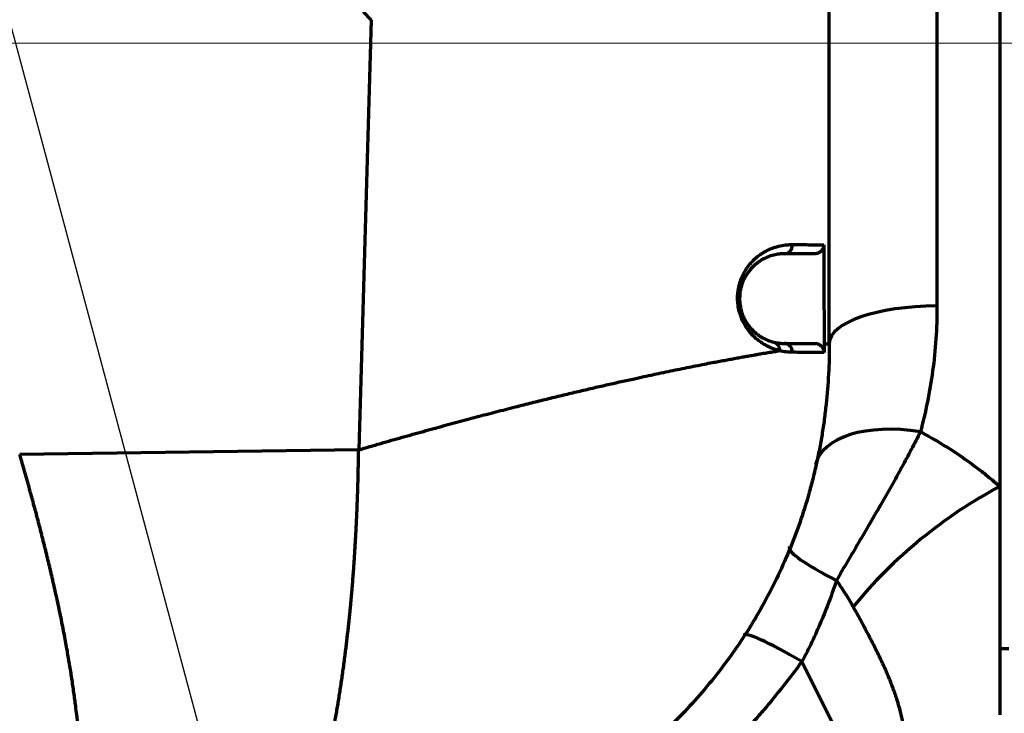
# Model space of a CAD drawing. Header units: millimetres. Extents: x -170 to 6906, y -2212 to 4257.
# Tile 318 of 440: x 4908 to 5017, y 3293 to 3370. Entities that reach past the tile are written whole.
import ezdxf

# ---------------------------------------------------------------- set-up
doc = ezdxf.new("R2010")
doc.units = ezdxf.units.MM
doc.layers.add('1', color=7, linetype='Continuous', true_color=0xffffff)
doc.styles.add('PC_TEXTSTYLE', font='ISOCP.SHX', dxfattribs={"width": 0.707, "bigfont": 'GBCBIG.SHX'})
doc.dimstyles.new('GB_DIMSTYLE', dxfattribs={"dimtxt": 50, "dimasz": 40, "dimexe": 1, "dimexo": 0, "dimgap": 1.5, "dimtad": 1, "dimdec": 1, "dimdsep": 46, "dimtxsty": 'PC_TEXTSTYLE', "dimcen": 0, "dimclrd": 256, "dimclrt": 3, "dimadec": 1, "dimazin": 2, "dimtp": 0.1, "dimtm": 0.1, "dimtfac": 0.71, "dimtdec": 1, "dimtmove": 0, "dimatfit": 3, "dimfxl": 1, "dimtfill": 1, "dimarcsym": 0})

# ---------------------------------------------------------------- blocks, each defined once
blk = doc.blocks.new('*D25')
at = {"color": 0, "lineweight": -2, "transparency": 16777216}
blk.add_line((4947.38, 3217.26), (4828.36, 3661.45), dxfattribs=at)
at = {"lineweight": -2, "transparency": 16777216}
blk.add_arc((5091.35, 2679.97), 1015.1, 107.25788, 142.74212, dxfattribs=at)
at = {"lineweight": 18, "transparency": 16777216}
for points in [[(4788.34, 3655.78), (4792.05, 3642.97), (4828.62, 3660.48)], [(4288.8, 3290.59), (4278.03, 3298.45), (4259.83, 3262.21)]]:
    blk.add_solid(points, dxfattribs=at)
at = {"layer": 'Defpoints', "color": 0, "lineweight": 18, "transparency": 16777216}
for p in [(3750.2, 3619.05), (4609.58, 3573.46), (4947.38, 3217.26), (4635.7, 2999.02), (5227.16, 2173.1)]:
    blk.add_point(p, dxfattribs=at)
at = {"color": 3, "lineweight": 18, "transparency": 16777216, "insert": (4493.91, 3533.2), "char_height": 50, "attachment_point": 5, "rotation": 35, "style": 'PC_TEXTSTYLE', "bg_fill": 3, "box_fill_scale": 1.1, "bg_fill_color": 256, "bg_fill_true_color": 13158600, "bg_fill_transparency": 0}
blk.add_mtext('40°', dxfattribs=at)
blk = doc.blocks.new('*D33')
at = {"color": 0, "lineweight": -2, "transparency": 16777216}
for p, q in [((4751.82, 3164.86), (4751.82, 3764.77)), ((5832.83, 3367.25), (5832.83, 3764.77))]:
    blk.add_line(p, q, dxfattribs=at)
at = {"lineweight": -2, "transparency": 16777216}
blk.add_line((4791.82, 3763.77), (5792.83, 3763.77), dxfattribs=at)
at = {"lineweight": 18, "transparency": 16777216}
for points in [[(4791.82, 3770.44), (4791.82, 3757.1), (4751.82, 3763.77)], [(5792.83, 3770.44), (5792.83, 3757.1), (5832.83, 3763.77)]]:
    blk.add_solid(points, dxfattribs=at)
at = {"layer": 'Defpoints', "color": 0, "lineweight": 18, "transparency": 16777216}
for p in [(5832.83, 3763.77), (5832.83, 3367.25), (4751.82, 3164.86)]:
    blk.add_point(p, dxfattribs=at)
at = {"color": 3, "lineweight": 18, "transparency": 16777216, "insert": (5292.33, 3790.27), "char_height": 50, "attachment_point": 5, "style": 'PC_TEXTSTYLE', "bg_fill": 3, "box_fill_scale": 1.1, "bg_fill_color": 256, "bg_fill_true_color": 13158600, "bg_fill_transparency": 0}
blk.add_mtext('1081', dxfattribs=at)
blk = doc.blocks.new('*D38')
at = {"color": 0, "lineweight": -2, "transparency": 16777216}
for p, q in [((4755.3, 4257.34), (6889.03, 4257.34)), ((4772.44, 1877.86), (6889.03, 1877.86))]:
    blk.add_line(p, q, dxfattribs=at)
at = {"lineweight": -2, "transparency": 16777216}
blk.add_line((6888.03, 1917.86), (6888.03, 4217.34), dxfattribs=at)
at = {"lineweight": 18, "transparency": 16777216}
for points in [[(6881.36, 4217.34), (6894.7, 4217.34), (6888.03, 4257.34)], [(6881.36, 1917.86), (6894.7, 1917.86), (6888.03, 1877.86)]]:
    blk.add_solid(points, dxfattribs=at)
at = {"layer": 'Defpoints', "color": 0, "lineweight": 18, "transparency": 16777216}
for p in [(4755.3, 4257.34), (6888.03, 4257.34), (4772.44, 1877.86)]:
    blk.add_point(p, dxfattribs=at)
at = {"color": 3, "lineweight": 18, "transparency": 16777216, "insert": (6861.53, 3067.6), "char_height": 50, "attachment_point": 5, "rotation": 90, "style": 'PC_TEXTSTYLE', "bg_fill": 3, "box_fill_scale": 1.1, "bg_fill_color": 256, "bg_fill_true_color": 13158600, "bg_fill_transparency": 0}
blk.add_mtext('2379.5', dxfattribs=at)

msp = doc.modelspace()

# ---------------------------------------------------------------- linework, layer by layer
at = {"color": 4, "lineweight": 18}
msp.add_line((5832.82, 3367.32), (4751.82, 3367.32), dxfattribs=at)
at = {"lineweight": 18}
for centre, radius, start, end in [((4755.3, 2404.86), 1852.47, 311.27438, 162.6537), ((3985.04, 2522.61), 1121.3, 16.0558, 102.08898)]:
    msp.add_arc(centre, radius, start, end, dxfattribs=at)
at = {"layer": '1', "color": 0, "linetype": 'Continuous', "lineweight": 70}
for p, q in [((5016.82, 3441.86), (5016.82, 3317.91)), ((4997.82, 3333.86), (4997.82, 3376.86)), ((5009.82, 3375.24), (5009.82, 3338.04)), ((4946.77, 3369.95), (4945.89, 3370.84)), ((4946.77, 3369.95), (4945.37, 3322)), ((4997.82, 3333.86), (4997.82, 3333.86)), ((4945.37, 3322), (4907.59, 3321.49)), ((5016.82, 3317.91), (5016.82, 3292.47)), ((5016.82, 3299.86), (5017.82, 3299.86)), ((5002.97, 3282), (4994.77, 3298.4))]:
    msp.add_line(p, q, dxfattribs=at)
for centre, major_axis, ratio, start_param, end_param in [((4992.82, 3344.86), (0, -1), 0.879618, 0, 1.592285), ((5009.82, 3333.86), (-12, 0), 0.348315, 4.712389, 6.283185), ((4992.82, 3332.86), (0, 1), 0.889173, 4.727004, 6.283185), ((5007.97, 3317.64), (-11.69, 2.7), 0.520632, 4.832176, 6.283185), ((5016.82, 3300.84), (21.51, 17.92), 0.508794, 1.169837, 1.943916), ((5004.49, 3306.66), (-11.11, 4.53), 0.140848, 0, 1.0722), ((4998.33, 3294.84), (-10.08, 6.5), 0.097236, 5.135634, 6.283185)]:
    msp.add_ellipse(centre, major_axis=major_axis, ratio=ratio, start_param=start_param, end_param=end_param, dxfattribs=at)
for points, degree, knots in [([(4992.27, 3333.06), (4992.14, 3333.09), (4992.01, 3333.13), (4991.75, 3333.21), (4991.62, 3333.26), (4991.35, 3333.36), (4991.22, 3333.42), (4990.95, 3333.55), (4990.81, 3333.62), (4990.6, 3333.73), (4990.53, 3333.78), (4990.39, 3333.86), (4990.32, 3333.91), (4990.11, 3334.05), (4989.98, 3334.15), (4989.7, 3334.37), (4989.56, 3334.49), (4989.4, 3334.66), (4989.36, 3334.69), (4989.29, 3334.76), (4989.19, 3334.86), (4989.1, 3334.97), (4988.9, 3335.2), (4988.78, 3335.36), (4988.6, 3335.62), (4988.54, 3335.71), (4988.45, 3335.85), (4988.42, 3335.9), (4988.37, 3335.99), (4988.34, 3336.04), (4988.21, 3336.29), (4988.11, 3336.5), (4987.97, 3336.84), (4987.93, 3336.95), (4987.88, 3337.13), (4987.86, 3337.18), (4987.83, 3337.27), (4987.82, 3337.3), (4987.8, 3337.36), (4987.8, 3337.4), (4987.73, 3337.67), (4987.68, 3337.92), (4987.63, 3338.29), (4987.62, 3338.42), (4987.61, 3338.58), (4987.6, 3338.62), (4987.6, 3338.68), (4987.6, 3338.71), (4987.6, 3338.81), (4987.6, 3338.87), (4987.6, 3339.07), (4987.6, 3339.19), (4987.62, 3339.45), (4987.63, 3339.57), (4987.66, 3339.76), (4987.67, 3339.82), (4987.69, 3339.94), (4987.7, 3340), (4987.73, 3340.18), (4987.76, 3340.3), (4987.85, 3340.65), (4987.92, 3340.87), (4988.03, 3341.14), (4988.05, 3341.19), (4988.1, 3341.29), (4988.12, 3341.34), (4988.19, 3341.5), (4988.24, 3341.59), (4988.39, 3341.88), (4988.49, 3342.05), (4988.66, 3342.3), (4988.72, 3342.39), (4988.81, 3342.5), (4988.84, 3342.54), (4988.9, 3342.62), (4988.93, 3342.66), (4989.09, 3342.84), (4989.21, 3342.98), (4989.47, 3343.24), (4989.6, 3343.36), (4989.87, 3343.58), (4990, 3343.68), (4990.27, 3343.87), (4990.41, 3343.96), (4990.58, 3344.06), (4990.61, 3344.08), (4990.68, 3344.12), (4990.79, 3344.17), (4990.89, 3344.23), (4991.09, 3344.33), (4991.23, 3344.39), (4991.64, 3344.55), (4991.91, 3344.63), (4992.44, 3344.77), (4992.7, 3344.81), (4993.08, 3344.86), (4993.21, 3344.87), (4993.4, 3344.88), (4993.46, 3344.88), (4993.58, 3344.88), (4993.64, 3344.88), (4993.7, 3344.88)], 3, [0, 0, 0, 0, 0.03125, 0.03125, 0.0625, 0.0625, 0.09375, 0.09375, 0.125, 0.125, 0.140625, 0.140625, 0.15625, 0.15625, 0.1875, 0.1875, 0.21875, 0.21875, 0.226563, 0.226563, 0.234375, 0.25, 0.25, 0.28125, 0.28125, 0.296875, 0.296875, 0.304688, 0.304688, 0.3125, 0.3125, 0.34375, 0.34375, 0.359375, 0.359375, 0.367188, 0.367188, 0.371094, 0.371094, 0.375, 0.375, 0.40625, 0.40625, 0.421875, 0.421875, 0.425781, 0.425781, 0.429688, 0.429688, 0.4375, 0.4375, 0.453125, 0.453125, 0.46875, 0.46875, 0.476563, 0.476563, 0.484375, 0.484375, 0.5, 0.5, 0.53125, 0.53125, 0.539063, 0.539063, 0.546875, 0.546875, 0.5625, 0.5625, 0.59375, 0.59375, 0.609375, 0.609375, 0.617188, 0.617188, 0.625, 0.625, 0.65625, 0.65625, 0.6875, 0.6875, 0.71875, 0.71875, 0.75, 0.75, 0.757813, 0.757813, 0.765625, 0.78125, 0.78125, 0.8125, 0.8125, 0.875, 0.875, 0.9375, 0.9375, 0.96875, 0.96875, 0.984375, 0.984375, 1, 1, 1, 1]), ([(4993.7, 3344.88), (4993.89, 3344.88), (4994.08, 3344.88), (4994.35, 3344.88), (4994.44, 3344.88), (4994.62, 3344.88), (4994.71, 3344.88), (4995.13, 3344.88), (4995.45, 3344.87), (4996.05, 3344.87), (4996.32, 3344.87), (4996.68, 3344.87), (4996.8, 3344.87), (4997.01, 3344.87), (4997.11, 3344.87), (4997.2, 3344.86)], 3, [0, 0, 0, 0, 0.125, 0.125, 0.1875, 0.1875, 0.25, 0.25, 0.5, 0.5, 0.75, 0.75, 0.875, 0.875, 1, 1, 1, 1]), ([(4997.2, 3344.86), (4997.21, 3344.8), (4997.2, 3344.73), (4997.18, 3344.63), (4997.17, 3344.6), (4997.16, 3344.55), (4997.15, 3344.54), (4997.14, 3344.51), (4997.13, 3344.49), (4997.1, 3344.42), (4997.07, 3344.36), (4997.02, 3344.29), (4997.01, 3344.28), (4996.99, 3344.25), (4996.98, 3344.24), (4996.95, 3344.2), (4996.92, 3344.17), (4996.85, 3344.1), (4996.8, 3344.06), (4996.69, 3343.99), (4996.63, 3343.96), (4996.54, 3343.92), (4996.51, 3343.91), (4996.44, 3343.89), (4996.41, 3343.89), (4996.31, 3343.87), (4996.24, 3343.86), (4996.18, 3343.86)], 3, [0, 0, 0, 0, 0.125, 0.125, 0.1875, 0.1875, 0.21875, 0.21875, 0.25, 0.25, 0.375, 0.375, 0.40625, 0.40625, 0.4375, 0.4375, 0.5, 0.5, 0.625, 0.625, 0.75, 0.75, 0.8125, 0.8125, 0.875, 0.875, 1, 1, 1, 1]), ([(4992.82, 3343.86), (4992.73, 3343.86), (4992.63, 3343.86), (4992.44, 3343.85), (4992.34, 3343.84), (4992.04, 3343.8), (4991.84, 3343.77), (4991.42, 3343.67), (4991.21, 3343.6), (4990.89, 3343.47), (4990.78, 3343.43), (4990.56, 3343.32), (4990.45, 3343.27), (4990.29, 3343.17), (4990.24, 3343.14), (4990.13, 3343.07), (4990.07, 3343.04), (4989.91, 3342.92), (4989.8, 3342.84), (4989.58, 3342.67), (4989.48, 3342.58), (4989.27, 3342.38), (4989.16, 3342.27), (4989.01, 3342.09), (4988.96, 3342.03), (4988.86, 3341.91), (4988.81, 3341.84), (4988.66, 3341.64), (4988.57, 3341.49), (4988.44, 3341.26), (4988.4, 3341.19), (4988.31, 3341.02), (4988.27, 3340.94), (4988.23, 3340.83), (4988.22, 3340.8), (4988.2, 3340.76), (4988.19, 3340.74), (4988.16, 3340.67), (4988.14, 3340.62), (4988.09, 3340.48), (4988.06, 3340.38), (4988, 3340.19), (4987.98, 3340.09), (4987.94, 3339.93), (4987.93, 3339.88), (4987.91, 3339.77), (4987.9, 3339.72), (4987.87, 3339.55), (4987.86, 3339.44), (4987.84, 3339.22), (4987.83, 3339.1), (4987.82, 3338.93), (4987.82, 3338.85), (4987.83, 3338.76), (4987.83, 3338.7), (4987.83, 3338.67), (4987.83, 3338.53), (4987.84, 3338.41), (4987.87, 3338.18), (4987.89, 3338.07), (4987.92, 3337.9), (4987.93, 3337.84), (4987.95, 3337.73), (4987.97, 3337.68), (4987.99, 3337.6), (4987.99, 3337.57), (4988.01, 3337.51), (4988.02, 3337.49), (4988.04, 3337.41), (4988.06, 3337.35), (4988.11, 3337.2), (4988.14, 3337.1), (4988.22, 3336.91), (4988.26, 3336.81), (4988.35, 3336.63), (4988.39, 3336.54), (4988.49, 3336.37), (4988.54, 3336.29), (4988.63, 3336.13), (4988.68, 3336.06), (4988.84, 3335.84), (4988.94, 3335.71), (4989.1, 3335.52), (4989.16, 3335.46), (4989.24, 3335.38), (4989.27, 3335.35), (4989.32, 3335.29), (4989.35, 3335.27), (4989.49, 3335.13), (4989.6, 3335.04), (4989.82, 3334.86), (4989.93, 3334.78), (4990.1, 3334.67), (4990.16, 3334.63), (4990.24, 3334.58), (4990.27, 3334.56), (4990.32, 3334.53), (4990.35, 3334.52), (4990.49, 3334.44), (4990.6, 3334.38), (4990.82, 3334.28), (4990.92, 3334.24), (4991.13, 3334.16), (4991.24, 3334.12), (4991.45, 3334.05), (4991.55, 3334.03), (4991.65, 3334)], 3, [0, 0, 0, 0, 0.03125, 0.03125, 0.0625, 0.0625, 0.125, 0.125, 0.1875, 0.1875, 0.21875, 0.21875, 0.25, 0.25, 0.265625, 0.265625, 0.28125, 0.28125, 0.3125, 0.3125, 0.34375, 0.34375, 0.375, 0.375, 0.390625, 0.390625, 0.40625, 0.40625, 0.4375, 0.4375, 0.453125, 0.453125, 0.46875, 0.46875, 0.472656, 0.472656, 0.476562, 0.476562, 0.484375, 0.484375, 0.5, 0.5, 0.515625, 0.515625, 0.523437, 0.523437, 0.53125, 0.53125, 0.546875, 0.546875, 0.5625, 0.5625, 0.570312, 0.574219, 0.574219, 0.578125, 0.578125, 0.59375, 0.59375, 0.609375, 0.609375, 0.617187, 0.617187, 0.625, 0.625, 0.628906, 0.628906, 0.632812, 0.632812, 0.640625, 0.640625, 0.65625, 0.65625, 0.671875, 0.671875, 0.6875, 0.6875, 0.703125, 0.703125, 0.71875, 0.71875, 0.75, 0.75, 0.765625, 0.765625, 0.773437, 0.773437, 0.78125, 0.78125, 0.8125, 0.8125, 0.84375, 0.84375, 0.859375, 0.859375, 0.867187, 0.867187, 0.875, 0.875, 0.90625, 0.90625, 0.9375, 0.9375, 0.96875, 0.96875, 1, 1, 1, 1]), ([(4996.18, 3343.86), (4996.09, 3343.86), (4995.99, 3343.86), (4995.78, 3343.86), (4995.67, 3343.86), (4995.31, 3343.86), (4995.05, 3343.86), (4994.49, 3343.86), (4994.18, 3343.86), (4993.53, 3343.86), (4993.19, 3343.86), (4992.82, 3343.86)], 3, [0, 0, 0, 0, 0.125, 0.125, 0.25, 0.25, 0.5, 0.5, 0.75, 0.75, 1, 1, 1, 1]), ([(5009.82, 3338.04), (5009.82, 3336.8), (5009.78, 3335.57), (5009.62, 3333.16), (5009.5, 3331.97), (5009.18, 3329.64), (5008.98, 3328.49), (5008.53, 3326.22), (5008.27, 3325.11), (5007.97, 3324.01)], 3, [0, 0, 0, 0, 0.25, 0.25, 0.5, 0.5, 0.75, 0.75, 1, 1, 1, 1]), ([(4997.82, 3333.86), (4997.82, 3331.59), (4997.71, 3329.33), (4997.43, 3326.8), (4997.4, 3326.52), (4997.33, 3325.96), (4997.3, 3325.67), (4997.18, 3324.83), (4997.1, 3324.27), (4996.83, 3322.6), (4996.61, 3321.49), (4996.24, 3319.83), (4996.05, 3319.01), (4995.83, 3318.18), (4995.72, 3317.77), (4995.68, 3317.64), (4995.61, 3317.36), (4995.27, 3316.14), (4994.55, 3313.85), (4993.75, 3311.75), (4992.89, 3309.68), (4992.43, 3308.65), (4991.45, 3306.63), (4990.93, 3305.63), (4990.11, 3304.16), (4989.83, 3303.67), (4989.47, 3303.06), (4989.39, 3302.94), (4989.25, 3302.7), (4989.17, 3302.57), (4988.95, 3302.21), (4988.8, 3301.97), (4988.04, 3300.78), (4987.41, 3299.85), (4986.1, 3298.03), (4984.74, 3296.25), (4982.55, 3293.71), (4980.22, 3291.29), (4978.57, 3289.76), (4977.3, 3288.65), (4976.87, 3288.28), (4976.32, 3287.83), (4976.22, 3287.74), (4976, 3287.56), (4975.67, 3287.29), (4975.33, 3287.03), (4975.11, 3286.85)], 3, [0, 0, 0, 0, 0.125, 0.125, 0.140625, 0.140625, 0.15625, 0.15625, 0.1875, 0.1875, 0.25, 0.25, 0.28125, 0.296875, 0.296875, 0.304687, 0.304687, 0.3125, 0.375, 0.4375, 0.4375, 0.5, 0.5, 0.5625, 0.5625, 0.59375, 0.59375, 0.601562, 0.601562, 0.609375, 0.609375, 0.625, 0.625, 0.6875, 0.6875, 0.75, 0.8125, 0.875, 0.9375, 0.9375, 0.96875, 0.96875, 0.976563, 0.976563, 0.984375, 1, 1, 1, 1]), ([(4991.65, 3334), (4991.69, 3333.99), (4991.74, 3333.98), (4991.83, 3333.94), (4991.87, 3333.91), (4991.95, 3333.85), (4991.98, 3333.82), (4992.05, 3333.75), (4992.08, 3333.71), (4992.14, 3333.63), (4992.16, 3333.58), (4992.21, 3333.49), (4992.22, 3333.44), (4992.25, 3333.33), (4992.26, 3333.28), (4992.27, 3333.17), (4992.28, 3333.12), (4992.27, 3333.06)], 3, [0, 0, 0, 0, 0.125, 0.125, 0.25, 0.25, 0.375, 0.375, 0.5, 0.5, 0.625, 0.625, 0.75, 0.75, 0.875, 0.875, 1, 1, 1, 1]), ([(4991.65, 3334), (4991.86, 3333.95), (4992.06, 3333.92), (4992.35, 3333.88), (4992.45, 3333.88), (4992.64, 3333.86), (4992.73, 3333.86), (4992.82, 3333.86)], 3, [0, 0, 0, 0, 0.5, 0.5, 0.75, 0.75, 1, 1, 1, 1]), ([(4992.82, 3333.86), (4993.19, 3333.86), (4993.54, 3333.86), (4994.04, 3333.86), (4994.2, 3333.86), (4994.43, 3333.86), (4994.5, 3333.86), (4994.65, 3333.86), (4994.73, 3333.86), (4995.08, 3333.86), (4995.35, 3333.86), (4995.7, 3333.86), (4995.81, 3333.86), (4996.02, 3333.86), (4996.12, 3333.86), (4996.21, 3333.86)], 3, [0, 0, 0, 0, 0.25, 0.25, 0.375, 0.375, 0.4375, 0.4375, 0.5, 0.5, 0.75, 0.75, 0.875, 0.875, 1, 1, 1, 1]), ([(4996.21, 3333.86), (4996.28, 3333.86), (4996.34, 3333.86), (4996.44, 3333.84), (4996.47, 3333.83), (4996.54, 3333.81), (4996.57, 3333.8), (4996.66, 3333.76), (4996.72, 3333.73), (4996.8, 3333.68), (4996.83, 3333.66), (4996.88, 3333.61), (4996.91, 3333.59), (4996.98, 3333.52), (4997.02, 3333.47), (4997.08, 3333.39), (4997.1, 3333.36), (4997.13, 3333.3), (4997.16, 3333.24), (4997.18, 3333.18), (4997.2, 3333.13), (4997.2, 3333.12), (4997.21, 3333.08), (4997.21, 3333.07), (4997.23, 3332.98), (4997.23, 3332.92), (4997.23, 3332.85)], 3, [0, 0, 0, 0, 0.125, 0.125, 0.1875, 0.1875, 0.25, 0.25, 0.375, 0.375, 0.4375, 0.4375, 0.5, 0.5, 0.625, 0.625, 0.6875, 0.6875, 0.75, 0.8125, 0.8125, 0.84375, 0.84375, 0.875, 0.875, 1, 1, 1, 1]), ([(4997.24, 3333.79), (4997.24, 3333.79), (4997.26, 3333.79), (4997.27, 3333.79), (4997.29, 3333.8), (4997.31, 3333.8), (4997.33, 3333.8), (4997.35, 3333.8), (4997.36, 3333.81), (4997.38, 3333.81), (4997.4, 3333.81), (4997.42, 3333.81), (4997.43, 3333.81), (4997.45, 3333.82), (4997.47, 3333.82), (4997.49, 3333.82), (4997.5, 3333.82), (4997.52, 3333.82), (4997.53, 3333.83), (4997.55, 3333.83), (4997.57, 3333.83), (4997.58, 3333.83), (4997.6, 3333.83), (4997.63, 3333.84), (4997.66, 3333.84), (4997.69, 3333.84), (4997.72, 3333.85), (4997.74, 3333.85), (4997.75, 3333.85), (4997.77, 3333.85), (4997.78, 3333.85), (4997.79, 3333.85), (4997.8, 3333.85), (4997.81, 3333.86), (4997.82, 3333.86), (4997.82, 3333.86), (4997.82, 3333.86), (4997.82, 3333.86), (4997.82, 3333.86), (4997.82, 3333.86)], 3, [0, 0, 0, 0, 0.01701, 0.034215, 0.051613, 0.069203, 0.086982, 0.10495, 0.123105, 0.141444, 0.159966, 0.17867, 0.197553, 0.216614, 0.23585, 0.255261, 0.274844, 0.294597, 0.314518, 0.334606, 0.354858, 0.375273, 0.395848, 0.446555, 0.495395, 0.542402, 0.587609, 0.631045, 0.672743, 0.712731, 0.751038, 0.78769, 0.822714, 0.856136, 0.887978, 0.918265, 0.947017, 0.974255, 1, 1, 1, 1]), ([(4993.71, 3332.88), (4993.6, 3332.88), (4993.48, 3332.88), (4993.25, 3332.9), (4993.13, 3332.91), (4992.77, 3332.95), (4992.53, 3333), (4992.27, 3333.06)], 3, [0, 0, 0, 0, 0.25, 0.25, 0.5, 0.5, 1, 1, 1, 1]), ([(4997.23, 3332.85), (4997.14, 3332.85), (4997.04, 3332.85), (4996.83, 3332.85), (4996.72, 3332.85), (4996.47, 3332.86), (4996.34, 3332.86), (4996.07, 3332.86), (4995.93, 3332.86), (4995.7, 3332.86), (4995.63, 3332.86), (4995.47, 3332.86), (4995.39, 3332.86), (4995.15, 3332.86), (4994.98, 3332.87), (4994.47, 3332.87), (4994.1, 3332.87), (4993.71, 3332.88)], 3, [0, 0, 0, 0, 0.125, 0.125, 0.25, 0.25, 0.375, 0.375, 0.5, 0.5, 0.5625, 0.5625, 0.625, 0.625, 0.75, 0.75, 1, 1, 1, 1]), ([(5007.97, 3324.01), (5007.65, 3323.37), (5007.31, 3322.71), (5006.61, 3321.39), (5006.25, 3320.73), (5005.51, 3319.37), (5005.14, 3318.69), (5004.36, 3317.31), (5003.96, 3316.61), (5003.5, 3315.81), (5003.45, 3315.72), (5003.35, 3315.55), (5003.3, 3315.46), (5003.15, 3315.19), (5002.84, 3314.66), (5002.53, 3314.13), (5001.91, 3313.07), (5001.08, 3311.66), (5000.26, 3310.26), (4999.43, 3308.85), (4999.02, 3308.15), (4998.61, 3307.45)], 3, [0, 0, 0, 0, 0.125, 0.125, 0.25, 0.25, 0.375, 0.375, 0.5, 0.5, 0.515625, 0.515625, 0.53125, 0.53125, 0.5625, 0.625, 0.625, 0.75, 0.875, 0.875, 1, 1, 1, 1]), ([(5007.97, 3324.01), (5008.8, 3323.58), (5009.6, 3323.12), (5011.16, 3322.17), (5011.92, 3321.68), (5013.4, 3320.66), (5014.11, 3320.13), (5015.15, 3319.32), (5015.49, 3319.04), (5016, 3318.62), (5016.25, 3318.41), (5016.5, 3318.2), (5016.66, 3318.06), (5016.74, 3317.98), (5016.82, 3317.91)], 3, [0, 0, 0, 0, 0.25, 0.25, 0.5, 0.5, 0.75, 0.75, 0.875, 0.875, 0.9375, 0.96875, 0.96875, 1, 1, 1, 1]), ([(4940.26, 3280.87), (4940.49, 3281.68), (4940.99, 3283.52), (4941.79, 3286.77), (4942.74, 3291.33), (4943.73, 3297.62), (4944.42, 3303.66), (4944.84, 3308.77), (4945.07, 3312.57), (4945.21, 3315.69), (4945.29, 3318.04), (4945.33, 3319.85), (4945.35, 3321.07), (4945.36, 3321.69), (4945.37, 3322)], 5, [0, 0, 0, 0, 0, 0, 0.18143, 0.386072, 0.590715, 0.693036, 0.795357, 0.846518, 0.897679, 0.948839, 0.97442, 1, 1, 1, 1, 1, 1]), ([(4911.9, 3273.93), (4911.91, 3273.93), (4911.91, 3273.93), (4911.93, 3273.95), (4911.97, 3273.99), (4912.05, 3274.08), (4912.14, 3274.18), (4912.25, 3274.31), (4912.36, 3274.47), (4912.49, 3274.66), (4912.62, 3274.87), (4912.75, 3275.12), (4912.88, 3275.38), (4913.01, 3275.66), (4913.13, 3275.95), (4913.25, 3276.27), (4913.37, 3276.62), (4913.49, 3277), (4913.61, 3277.41), (4913.71, 3277.81), (4913.8, 3278.19), (4913.87, 3278.54), (4913.94, 3278.9), (4914.01, 3279.28), (4914.07, 3279.7), (4914.14, 3280.18), (4914.2, 3280.72), (4914.26, 3281.3), (4914.31, 3281.83), (4914.34, 3282.29), (4914.36, 3282.65), (4914.37, 3283.03), (4914.39, 3283.42), (4914.4, 3283.82), (4914.41, 3284.23), (4914.41, 3284.66), (4914.41, 3285.09), (4914.41, 3285.54), (4914.4, 3286), (4914.39, 3286.47), (4914.37, 3286.96), (4914.35, 3287.46), (4914.32, 3288.19), (4914.25, 3289.17), (4914.15, 3290.45), (4914.02, 3291.81), (4913.86, 3293.24), (4913.66, 3294.75), (4913.44, 3296.31), (4913.18, 3297.93), (4912.9, 3299.61), (4912.57, 3301.39), (4912.19, 3303.29), (4911.77, 3305.3), (4911.44, 3306.75), (4911.25, 3307.61), (4911.19, 3307.83), (4911.14, 3308.06), (4911.09, 3308.28), (4911.04, 3308.5), (4910.99, 3308.73), (4910.93, 3308.95), (4910.88, 3309.18), (4910.82, 3309.41), (4910.77, 3309.64), (4910.71, 3309.86), (4910.66, 3310.09), (4910.6, 3310.33), (4910.54, 3310.56), (4910.49, 3310.79), (4910.43, 3311.02), (4910.37, 3311.26), (4910.31, 3311.49), (4910.25, 3311.72), (4910.19, 3311.96), (4910.14, 3312.2), (4910.07, 3312.44), (4910.01, 3312.67), (4909.95, 3312.91), (4909.89, 3313.15), (4909.83, 3313.39), (4909.77, 3313.64), (4909.7, 3313.88), (4909.64, 3314.12), (4909.57, 3314.37), (4909.51, 3314.61), (4909.45, 3314.86), (4909.38, 3315.1), (4909.31, 3315.35), (4909.25, 3315.6), (4909.18, 3315.84), (4909.11, 3316.09), (4909.04, 3316.34), (4908.98, 3316.59), (4908.91, 3316.85), (4908.84, 3317.1), (4908.77, 3317.35), (4908.7, 3317.6), (4908.63, 3317.86), (4908.56, 3318.11), (4908.48, 3318.37), (4908.41, 3318.63), (4908.34, 3318.88), (4908.27, 3319.14), (4908.19, 3319.4), (4908.12, 3319.66), (4908.05, 3319.92), (4907.97, 3320.18), (4907.89, 3320.44), (4907.82, 3320.7), (4907.74, 3320.96), (4907.67, 3321.23), (4907.61, 3321.4), (4907.59, 3321.49)], 3, [0, 0, 0, 0, 0.001296, 0.002589, 0.022476, 0.042573, 0.06284, 0.083294, 0.103826, 0.124392, 0.144952, 0.165464, 0.185888, 0.203303, 0.220793, 0.238333, 0.255903, 0.273483, 0.291052, 0.308593, 0.320919, 0.333115, 0.345179, 0.357112, 0.368918, 0.383495, 0.398295, 0.413283, 0.428509, 0.436821, 0.445164, 0.453532, 0.461923, 0.470338, 0.478775, 0.487236, 0.495724, 0.504239, 0.512785, 0.521364, 0.52998, 0.538635, 0.547332, 0.567181, 0.587397, 0.608021, 0.629099, 0.650677, 0.672808, 0.694261, 0.716742, 0.740321, 0.765073, 0.791083, 0.81844, 0.821281, 0.824131, 0.826991, 0.82986, 0.832739, 0.835628, 0.838526, 0.841434, 0.844351, 0.847279, 0.850216, 0.853163, 0.856121, 0.859088, 0.862066, 0.865053, 0.868051, 0.871059, 0.874077, 0.877106, 0.880144, 0.883194, 0.886253, 0.889323, 0.892404, 0.895495, 0.898596, 0.901708, 0.904831, 0.907964, 0.911108, 0.914262, 0.917427, 0.920603, 0.923789, 0.926986, 0.930193, 0.933411, 0.93664, 0.939879, 0.94313, 0.94639, 0.949662, 0.952944, 0.956236, 0.95954, 0.962853, 0.966178, 0.969513, 0.972858, 0.976214, 0.979581, 0.982958, 0.986346, 0.989744, 0.993152, 0.996571, 1, 1, 1, 1]), ([(4998.61, 3307.45), (4998.36, 3306.67), (4998.09, 3305.89), (4997.51, 3304.36), (4997.21, 3303.6), (4996.57, 3302.09), (4996.23, 3301.34), (4995.53, 3299.86), (4995.15, 3299.13), (4994.77, 3298.4)], 3, [0, 0, 0, 0, 0.25, 0.25, 0.5, 0.5, 0.75, 0.75, 1, 1, 1, 1]), ([(5000.49, 3304.5), (5000.46, 3304.56), (5000.42, 3304.62), (5000.35, 3304.75), (5000.24, 3304.94), (4999.99, 3305.38), (4999.76, 3305.75), (4999.29, 3306.49), (4998.96, 3306.98), (4998.61, 3307.45)], 3, [0, 0, 0, 0, 0.0625, 0.0625, 0.125, 0.25, 0.5, 0.5, 1, 1, 1, 1]), ([(5005.12, 3284.54), (5005.16, 3284.61), (5005.21, 3284.68), (5005.3, 3284.82), (5005.34, 3284.89), (5005.47, 3285.1), (5005.54, 3285.24), (5005.76, 3285.67), (5005.88, 3285.97), (5006.07, 3286.58), (5006.14, 3286.9), (5006.25, 3287.54), (5006.29, 3287.87), (5006.32, 3288.56), (5006.32, 3288.91), (5006.29, 3289.63), (5006.26, 3290.01), (5006.17, 3290.78), (5006.1, 3291.17), (5005.95, 3291.98), (5005.86, 3292.39), (5005.64, 3293.22), (5005.52, 3293.65), (5005.25, 3294.52), (5005.09, 3294.96), (5004.76, 3295.87), (5004.58, 3296.33), (5004.36, 3296.86), (5004.33, 3296.92), (5004.28, 3297.04), (5004.26, 3297.1), (5004.18, 3297.28), (5004.02, 3297.64), (5003.86, 3298), (5003.52, 3298.73), (5003.28, 3299.22), (5002.78, 3300.23), (5002.52, 3300.74), (5001.98, 3301.78), (5001.69, 3302.3), (5001.11, 3303.38), (5000.8, 3303.93), (5000.49, 3304.5)], 3, [0, 0, 0, 0, 0.015625, 0.015625, 0.03125, 0.03125, 0.0625, 0.0625, 0.125, 0.125, 0.1875, 0.1875, 0.25, 0.25, 0.3125, 0.3125, 0.375, 0.375, 0.4375, 0.4375, 0.5, 0.5, 0.5625, 0.5625, 0.625, 0.625, 0.6875, 0.6875, 0.695312, 0.695312, 0.703125, 0.703125, 0.71875, 0.75, 0.75, 0.8125, 0.8125, 0.875, 0.875, 0.9375, 0.9375, 1, 1, 1, 1]), ([(4994.77, 3298.4), (4994.09, 3297.49), (4992.72, 3295.67), (4991.28, 3293.91), (4990.17, 3292.6), (4989.8, 3292.17), (4989.24, 3291.53), (4989.05, 3291.31), (4988.67, 3290.89), (4988.48, 3290.68), (4987.52, 3289.62), (4985.97, 3287.96), (4983.56, 3285.55), (4981.08, 3283.24), (4978.52, 3281.01), (4975.89, 3278.87), (4974.08, 3277.5), (4972.25, 3276.17), (4971.32, 3275.51), (4970.15, 3274.72), (4969.91, 3274.56), (4969.44, 3274.24), (4968.73, 3273.77), (4968.01, 3273.32), (4966.57, 3272.41), (4965.6, 3271.83), (4963.64, 3270.7), (4962.66, 3270.15), (4960.66, 3269.1), (4959.65, 3268.59), (4957.62, 3267.61), (4956.59, 3267.15), (4954.51, 3266.25), (4953.46, 3265.82), (4952.39, 3265.41)], 3, [0, 0, 0, 0, 0.0625, 0.125, 0.125, 0.15625, 0.15625, 0.171875, 0.171875, 0.1875, 0.1875, 0.25, 0.3125, 0.375, 0.4375, 0.5, 0.5625, 0.5625, 0.625, 0.625, 0.640625, 0.640625, 0.65625, 0.6875, 0.6875, 0.75, 0.75, 0.8125, 0.8125, 0.875, 0.875, 0.9375, 0.9375, 1, 1, 1, 1])]:
    msp.add_open_spline(points, degree=degree, knots=knots, dxfattribs=at)
for points, degree in [([(4997.2, 3344.86), (4997.22, 3341.17), (4997.23, 3337.48), (4997.24, 3333.79)], 3), ([(4997.24, 3333.79), (4997.24, 3333.48), (4997.24, 3333.16), (4997.23, 3332.85)], 3), ([(4945.37, 3322), (4958.92, 3325.99), (4970.59, 3328.92), (4980.18, 3330.96), (4987.47, 3332.28), (4992.27, 3333.06)], 5)]:
    msp.add_open_spline(points, degree=degree, dxfattribs=at)

# ---------------------------------------------------------------- next in the draw order: dimensions: what is measured, and where the dimension line sits
at = {"lineweight": 18}
dim = msp.add_angular_dim_2l(base=(4609.58, 3573.46), line1=((5227.16, 2173.1), (4947.38, 3217.26)), line2=((3750.2, 3619.05), (4635.7, 2999.02)), dimstyle='GB_DIMSTYLE', dxfattribs=at)
dim.commit()
dim.dimension.update_dxf_attribs({"geometry": '*D25', "text_midpoint": (4493.91, 3533.2)})

# ---------------------------------------------------------------- next in the draw order: dimensions: what is measured, and where the dimension line sits
dim = msp.add_linear_dim(base=(5832.83, 3763.77), p1=(4751.82, 3164.86), p2=(5832.83, 3367.25), dimstyle='GB_DIMSTYLE', dxfattribs=at)
dim.commit()
dim.dimension.update_dxf_attribs({"geometry": '*D33', "text_midpoint": (5292.33, 3790.27)})

# ---------------------------------------------------------------- next in the draw order: dimensions: what is measured, and where the dimension line sits
dim = msp.add_linear_dim(base=(6888.03, 4257.34), p1=(4772.44, 1877.86), p2=(4755.3, 4257.34), angle=90, dimstyle='GB_DIMSTYLE', dxfattribs=at)
dim.commit()
dim.dimension.update_dxf_attribs({"geometry": '*D38', "text_midpoint": (6861.53, 3067.6)})

doc.saveas('drawing.dxf')
